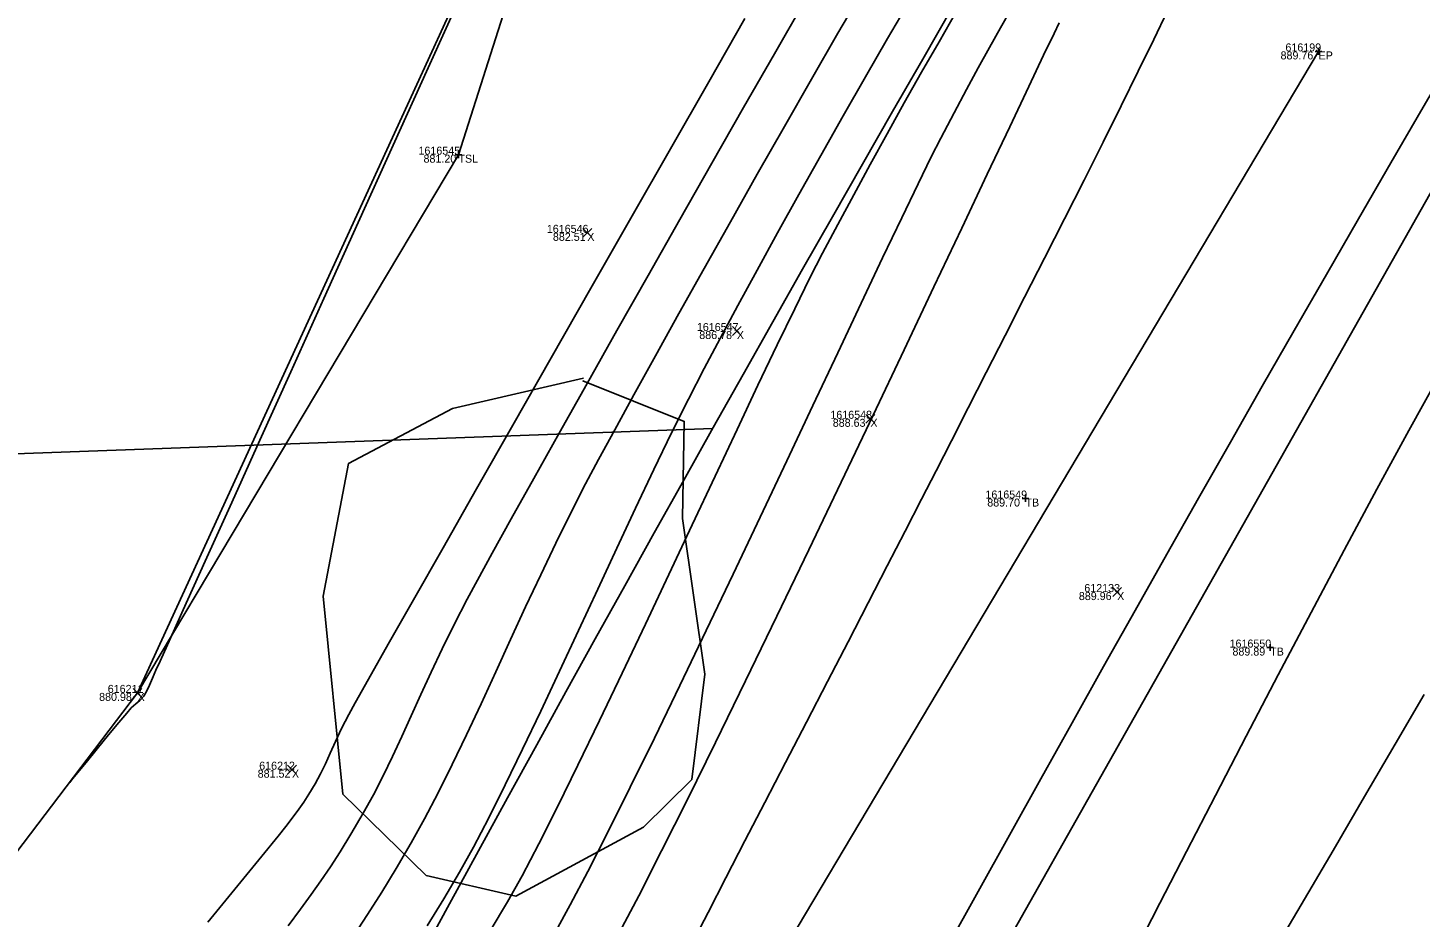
# Model space of a CAD drawing. Extents: x 1957117 to 1971063, y 701601 to 715861.
# Drawn here: x 1963562.9 to 1963623.8, y 706915.3 to 706954.2 of the extents above; entities that cross this region are included whole.
import ezdxf

# ---------------------------------------------------------------- set-up
doc = ezdxf.new("R2010")
doc.units = 0
for name, color, linetype in [('AP_X_Lights', 7, 'Continuous'), ('DT_X_Break_Line', 7, 'Continuous'), ('DT_X_Contour_Major', 7, 'Continuous'), ('DT_X_Contour_Minor', 7, 'Continuous'), ('DT_X_TIN_Hull', 7, 'Continuous'), ('DV_X_Property_Line', 7, 'Continuous'), ('GE_X_CL_20', 7, 'Continuous'), ('PM_P_Cells', 7, 'Continuous'), ('PV_P_Drive', 7, 'Continuous'), ('PV_P_Shoulder', 7, 'Continuous'), ('RS_Raster1', 7, 'Continuous'), ('RW_X_Esmt_RR', 7, 'Continuous'), ('SC_Scratch1', 7, 'Continuous'), ('SC_Shading5', 7, 'Continuous'), ('VG_X_Tree_Line_Rt', 7, 'Continuous')]:
    doc.layers.add(name, color=color, linetype=linetype)

msp = doc.modelspace()

# ---------------------------------------------------------------- linework, layer by layer
at = {"layer": 'AP_X_Lights'}
for p, q in [((1963587.192, 706945.068), (1963587.58, 706945.458)), ((1963587.192, 706945.458), (1963587.58, 706945.068)), ((1963593.731, 706940.774), (1963594.119, 706941.164)), ((1963593.731, 706941.164), (1963594.119, 706940.774)), ((1963599.57, 706936.935), (1963599.958, 706937.325)), ((1963599.57, 706937.325), (1963599.958, 706936.935)), ((1963610.358, 706929.357), (1963610.746, 706929.747)), ((1963610.358, 706929.747), (1963610.746, 706929.357)), ((1963567.529, 706924.947), (1963567.917, 706925.337)), ((1963567.529, 706925.337), (1963567.917, 706924.947)), ((1963574.28, 706921.588), (1963574.668, 706921.978)), ((1963574.28, 706921.978), (1963574.668, 706921.588))]:
    msp.add_line(p, q, dxfattribs=at)
at = {"layer": 'DT_X_Break_Line'}
msp.add_lwpolyline([(1963549.31, 706900.902), (1963567.723, 706925.142), (1963581.753, 706948.682), (1963589.114, 706971.765), (1963604.241, 706992.933), (1963630.24, 707037.886), (1963653.883, 707082.082), (1963697.483, 707112.719), (1963727.123, 707153.396), (1963737.102, 707174.095), (1963750.986, 707197.42), (1963762.997, 707214.654), (1963786.295, 707233.762), (1963816.245, 707273.278), (1963881.4, 707289.893)], dxfattribs=at)
at = {"layer": 'DT_X_Contour_Major'}
msp.add_lwpolyline([(1963601.458, 706955.373), (1963600.518, 706953.757), (1963599.553, 706952.083), (1963598.577, 706950.374), (1963597.603, 706948.652), (1963596.643, 706946.939), (1963595.709, 706945.26), (1963594.815, 706943.636), (1963593.972, 706942.091), (1963593.194, 706940.647), (1963592.492, 706939.327), (1963591.806, 706937.994), (1963591.073, 706936.514), (1963590.301, 706934.915), (1963589.499, 706933.224), (1963588.676, 706931.468), (1963587.842, 706929.675), (1963587.004, 706927.872), (1963586.172, 706926.088), (1963585.354, 706924.349), (1963584.56, 706922.683), (1963583.799, 706921.117), (1963583.078, 706919.679), (1963582.409, 706918.397), (1963581.798, 706917.298), (1963581.108, 706916.131), (1963580.389, 706914.959)], dxfattribs=at)
msp.add_lwpolyline([(1963601.458, 706955.373), (1963600.518, 706953.757), (1963599.553, 706952.083), (1963598.577, 706950.374), (1963597.603, 706948.652), (1963596.643, 706946.939), (1963595.709, 706945.26), (1963594.815, 706943.636), (1963593.972, 706942.091), (1963593.194, 706940.647), (1963592.492, 706939.327), (1963591.806, 706937.994), (1963591.073, 706936.514), (1963590.301, 706934.915), (1963589.499, 706933.224), (1963588.676, 706931.468), (1963587.842, 706929.675), (1963587.004, 706927.872), (1963586.172, 706926.088), (1963585.354, 706924.349), (1963584.56, 706922.683), (1963583.799, 706921.117), (1963583.078, 706919.679), (1963582.409, 706918.397), (1963581.798, 706917.298), (1963581.108, 706916.131), (1963580.389, 706914.959)], dxfattribs=at)
at = {"layer": 'DT_X_Contour_Minor'}
for points in [[(1963564.7, 706921.162), (1963564.755, 706921.229), (1963564.883, 706921.385), (1963565.112, 706921.664), (1963565.469, 706922.1), (1963565.961, 706922.701), (1963566.457, 706923.305), (1963566.903, 706923.846), (1963567.248, 706924.26), (1963567.441, 706924.483), (1963567.645, 706924.668), (1963567.817, 706924.805), (1963567.997, 706925.006), (1963568.13, 706925.225), (1963568.249, 706925.483), (1963568.374, 706925.784), (1963568.527, 706926.135), (1963568.708, 706926.533), (1963569.16, 706927.532), (1963569.853, 706929.065), (1963570.756, 706931.064), (1963571.84, 706933.463), (1963573.074, 706936.194), (1963574.428, 706939.191), (1963575.872, 706942.385), (1963577.374, 706945.711), (1963578.905, 706949.101), (1963580.435, 706952.487), (1963581.933, 706955.803)], [(1963564.7, 706921.162), (1963564.755, 706921.229), (1963564.883, 706921.385), (1963565.112, 706921.664), (1963565.469, 706922.1), (1963565.961, 706922.701), (1963566.457, 706923.305), (1963566.903, 706923.846), (1963567.248, 706924.26), (1963567.441, 706924.483), (1963567.645, 706924.668), (1963567.817, 706924.805), (1963567.997, 706925.006), (1963568.13, 706925.225), (1963568.249, 706925.483), (1963568.374, 706925.784), (1963568.527, 706926.135), (1963568.708, 706926.533), (1963569.16, 706927.532), (1963569.853, 706929.065), (1963570.756, 706931.064), (1963571.84, 706933.463), (1963573.074, 706936.194), (1963574.428, 706939.191), (1963575.872, 706942.385), (1963577.374, 706945.711), (1963578.905, 706949.101), (1963580.435, 706952.487), (1963581.933, 706955.803)], [(1963599.459, 706955.903), (1963598.348, 706953.991), (1963597.191, 706951.984), (1963596.009, 706949.916), (1963594.819, 706947.824), (1963593.641, 706945.74), (1963592.493, 706943.699), (1963591.395, 706941.735), (1963590.366, 706939.884), (1963589.425, 706938.179), (1963588.589, 706936.654), (1963587.88, 706935.345), (1963587.314, 706934.286), (1963586.663, 706933.017), (1963586.007, 706931.686), (1963585.349, 706930.308), (1963584.691, 706928.901), (1963584.036, 706927.481), (1963583.385, 706926.065), (1963582.74, 706924.669), (1963582.105, 706923.311), (1963581.48, 706922.007), (1963580.868, 706920.774), (1963580.272, 706919.628), (1963579.693, 706918.587), (1963579.029, 706917.459), (1963578.397, 706916.422), (1963577.784, 706915.455), (1963577.181, 706914.538)], [(1963599.459, 706955.903), (1963598.348, 706953.991), (1963597.191, 706951.984), (1963596.009, 706949.916), (1963594.819, 706947.824), (1963593.641, 706945.74), (1963592.493, 706943.699), (1963591.395, 706941.735), (1963590.366, 706939.884), (1963589.425, 706938.179), (1963588.589, 706936.654), (1963587.88, 706935.345), (1963587.314, 706934.286), (1963586.663, 706933.017), (1963586.007, 706931.686), (1963585.349, 706930.308), (1963584.691, 706928.901), (1963584.036, 706927.481), (1963583.385, 706926.065), (1963582.74, 706924.669), (1963582.105, 706923.311), (1963581.48, 706922.007), (1963580.868, 706920.774), (1963580.272, 706919.628), (1963579.693, 706918.587), (1963579.029, 706917.459), (1963578.397, 706916.422), (1963577.784, 706915.455), (1963577.181, 706914.538)], [(1963596.846, 706955.311), (1963595.566, 706953.088), (1963594.221, 706950.741), (1963592.836, 706948.313), (1963591.434, 706945.85), (1963590.041, 706943.394), (1963588.681, 706940.989), (1963587.378, 706938.678), (1963586.157, 706936.506), (1963585.043, 706934.515), (1963584.059, 706932.75), (1963583.23, 706931.254), (1963582.581, 706930.071), (1963582.137, 706929.244), (1963581.564, 706928.13), (1963581.042, 706927.066), (1963580.563, 706926.048), (1963580.115, 706925.073), (1963579.691, 706924.135), (1963579.281, 706923.232), (1963578.874, 706922.359), (1963578.463, 706921.511), (1963578.038, 706920.684), (1963577.589, 706919.876), (1963577.052, 706918.962), (1963576.584, 706918.196), (1963576.156, 706917.531), (1963575.742, 706916.92), (1963575.313, 706916.319), (1963574.842, 706915.681), (1963574.301, 706914.961)], [(1963596.846, 706955.311), (1963595.566, 706953.088), (1963594.221, 706950.741), (1963592.836, 706948.313), (1963591.434, 706945.85), (1963590.041, 706943.394), (1963588.681, 706940.989), (1963587.378, 706938.678), (1963586.157, 706936.506), (1963585.043, 706934.515), (1963584.059, 706932.75), (1963583.23, 706931.254), (1963582.581, 706930.071), (1963582.137, 706929.244), (1963581.564, 706928.13), (1963581.042, 706927.066), (1963580.563, 706926.048), (1963580.115, 706925.073), (1963579.691, 706924.135), (1963579.281, 706923.232), (1963578.874, 706922.359), (1963578.463, 706921.511), (1963578.038, 706920.684), (1963577.589, 706919.876), (1963577.052, 706918.962), (1963576.584, 706918.196), (1963576.156, 706917.531), (1963575.742, 706916.92), (1963575.313, 706916.319), (1963574.842, 706915.681), (1963574.301, 706914.961)], [(1963603.522, 706954.925), (1963602.766, 706953.621), (1963602.006, 706952.291), (1963601.248, 706950.945), (1963600.496, 706949.596), (1963599.757, 706948.252), (1963599.035, 706946.926), (1963598.338, 706945.628), (1963597.67, 706944.368), (1963597.119, 706943.293), (1963596.455, 706941.946), (1963595.693, 706940.367), (1963594.849, 706938.594), (1963593.938, 706936.664), (1963592.975, 706934.615), (1963591.976, 706932.487), (1963590.956, 706930.316), (1963589.931, 706928.142), (1963588.916, 706926.001), (1963587.927, 706923.933), (1963586.978, 706921.975), (1963586.086, 706920.166), (1963585.266, 706918.543), (1963584.533, 706917.145), (1963583.902, 706916.009), (1963583.142, 706914.731)], [(1963603.522, 706954.925), (1963602.766, 706953.621), (1963602.006, 706952.291), (1963601.248, 706950.945), (1963600.496, 706949.596), (1963599.757, 706948.252), (1963599.035, 706946.926), (1963598.338, 706945.628), (1963597.67, 706944.368), (1963597.119, 706943.293), (1963596.455, 706941.946), (1963595.693, 706940.367), (1963594.849, 706938.594), (1963593.938, 706936.664), (1963592.975, 706934.615), (1963591.976, 706932.487), (1963590.956, 706930.316), (1963589.931, 706928.142), (1963588.916, 706926.001), (1963587.927, 706923.933), (1963586.978, 706921.975), (1963586.086, 706920.166), (1963585.266, 706918.543), (1963584.533, 706917.145), (1963583.902, 706916.009), (1963583.142, 706914.731)], [(1963605.94, 706955.068), (1963605.458, 706954.229), (1963604.976, 706953.369), (1963604.483, 706952.473), (1963603.971, 706951.525), (1963603.429, 706950.509), (1963602.847, 706949.41), (1963602.427, 706948.583), (1963601.851, 706947.406), (1963601.135, 706945.919), (1963600.3, 706944.164), (1963599.361, 706942.183), (1963598.338, 706940.017), (1963597.249, 706937.708), (1963596.11, 706935.296), (1963594.941, 706932.825), (1963593.76, 706930.334), (1963592.583, 706927.867), (1963591.43, 706925.463), (1963590.318, 706923.166), (1963589.266, 706921.016), (1963588.29, 706919.055), (1963587.41, 706917.324), (1963586.643, 706915.866), (1963586.007, 706914.721)], [(1963605.94, 706955.068), (1963605.458, 706954.229), (1963604.976, 706953.369), (1963604.483, 706952.473), (1963603.971, 706951.525), (1963603.429, 706950.509), (1963602.847, 706949.41), (1963602.427, 706948.583), (1963601.851, 706947.406), (1963601.135, 706945.919), (1963600.3, 706944.164), (1963599.361, 706942.183), (1963598.338, 706940.017), (1963597.249, 706937.708), (1963596.11, 706935.296), (1963594.941, 706932.825), (1963593.76, 706930.334), (1963592.583, 706927.867), (1963591.43, 706925.463), (1963590.318, 706923.166), (1963589.266, 706921.016), (1963588.29, 706919.055), (1963587.41, 706917.324), (1963586.643, 706915.866), (1963586.007, 706914.721)], [(1963612.759, 706954.971), (1963612.156, 706953.718), (1963611.476, 706952.328), (1963610.732, 706950.824), (1963609.937, 706949.231), (1963609.104, 706947.573), (1963608.246, 706945.874), (1963607.376, 706944.158), (1963606.508, 706942.449), (1963605.653, 706940.771), (1963604.825, 706939.149), (1963604.038, 706937.606), (1963603.304, 706936.166), (1963602.636, 706934.853), (1963602.002, 706933.611), (1963601.287, 706932.217), (1963600.503, 706930.697), (1963599.666, 706929.077), (1963598.787, 706927.381), (1963597.883, 706925.636), (1963596.965, 706923.866), (1963596.048, 706922.098), (1963595.146, 706920.355), (1963594.273, 706918.665), (1963593.442, 706917.052), (1963592.667, 706915.542), (1963591.962, 706914.16)], [(1963612.759, 706954.971), (1963612.156, 706953.718), (1963611.476, 706952.328), (1963610.732, 706950.824), (1963609.937, 706949.231), (1963609.104, 706947.573), (1963608.246, 706945.874), (1963607.376, 706944.158), (1963606.508, 706942.449), (1963605.653, 706940.771), (1963604.825, 706939.149), (1963604.038, 706937.606), (1963603.304, 706936.166), (1963602.636, 706934.853), (1963602.002, 706933.611), (1963601.287, 706932.217), (1963600.503, 706930.697), (1963599.666, 706929.077), (1963598.787, 706927.381), (1963597.883, 706925.636), (1963596.965, 706923.866), (1963596.048, 706922.098), (1963595.146, 706920.355), (1963594.273, 706918.665), (1963593.442, 706917.052), (1963592.667, 706915.542), (1963591.962, 706914.16)], [(1963594.279, 706954.638), (1963592.698, 706951.872), (1963591.025, 706948.941), (1963589.295, 706945.909), (1963587.546, 706942.841), (1963585.813, 706939.801), (1963584.134, 706936.853), (1963582.545, 706934.062), (1963581.083, 706931.492), (1963579.784, 706929.207), (1963578.686, 706927.271), (1963577.825, 706925.749), (1963577.237, 706924.705), (1963576.959, 706924.203), (1963576.642, 706923.578), (1963576.378, 706923.018), (1963576.148, 706922.511), (1963575.934, 706922.043), (1963575.719, 706921.598), (1963575.484, 706921.164), (1963575.217, 706920.714), (1963574.993, 706920.363), (1963574.775, 706920.05), (1963574.526, 706919.715), (1963574.211, 706919.295), (1963573.877, 706918.878), (1963573.155, 706917.994), (1963572.107, 706916.717), (1963570.793, 706915.12)], [(1963594.279, 706954.638), (1963592.698, 706951.872), (1963591.025, 706948.941), (1963589.295, 706945.909), (1963587.546, 706942.841), (1963585.813, 706939.801), (1963584.134, 706936.853), (1963582.545, 706934.062), (1963581.083, 706931.492), (1963579.784, 706929.207), (1963578.686, 706927.271), (1963577.825, 706925.749), (1963577.237, 706924.705), (1963576.959, 706924.203), (1963576.642, 706923.578), (1963576.378, 706923.018), (1963576.148, 706922.511), (1963575.934, 706922.043), (1963575.719, 706921.598), (1963575.484, 706921.164), (1963575.217, 706920.714), (1963574.993, 706920.363), (1963574.775, 706920.05), (1963574.526, 706919.715), (1963574.211, 706919.295), (1963573.877, 706918.878), (1963573.155, 706917.994), (1963572.107, 706916.717), (1963570.793, 706915.12)], [(1963608.025, 706954.451), (1963607.794, 706953.983), (1963607.34, 706953.034), (1963606.687, 706951.657), (1963605.858, 706949.903), (1963604.875, 706947.824), (1963603.762, 706945.471), (1963602.544, 706942.896), (1963601.242, 706940.15), (1963599.88, 706937.285), (1963598.482, 706934.353), (1963597.071, 706931.404), (1963595.671, 706928.491), (1963594.303, 706925.666), (1963592.993, 706922.979), (1963591.763, 706920.483), (1963590.636, 706918.228), (1963589.637, 706916.267), (1963588.787, 706914.651)], [(1963608.025, 706954.451), (1963607.794, 706953.983), (1963607.34, 706953.034), (1963606.687, 706951.657), (1963605.858, 706949.903), (1963604.875, 706947.824), (1963603.762, 706945.471), (1963602.544, 706942.896), (1963601.242, 706940.15), (1963599.88, 706937.285), (1963598.482, 706934.353), (1963597.071, 706931.404), (1963595.671, 706928.491), (1963594.303, 706925.666), (1963592.993, 706922.979), (1963591.763, 706920.483), (1963590.636, 706918.228), (1963589.637, 706916.267), (1963588.787, 706914.651)], [(1963611.381, 706913.912), (1963612.424, 706915.943), (1963613.59, 706918.208), (1963614.855, 706920.66), (1963616.199, 706923.251), (1963617.598, 706925.933), (1963619.03, 706928.659), (1963620.474, 706931.381), (1963621.906, 706934.051), (1963623.306, 706936.621), (1963624.649, 706939.044)], [(1963611.381, 706913.912), (1963612.424, 706915.943), (1963613.59, 706918.208), (1963614.855, 706920.66), (1963616.199, 706923.251), (1963617.598, 706925.933), (1963619.03, 706928.659), (1963620.474, 706931.381), (1963621.906, 706934.051), (1963623.306, 706936.621), (1963624.649, 706939.044)], [(1963617.22, 706913.52), (1963618.6, 706915.877), (1963619.992, 706918.256), (1963621.371, 706920.612), (1963622.709, 706922.898), (1963623.979, 706925.071)], [(1963617.22, 706913.52), (1963618.6, 706915.877), (1963619.992, 706918.256), (1963621.371, 706920.612), (1963622.709, 706922.898), (1963623.979, 706925.071)]]:
    msp.add_lwpolyline(points, dxfattribs=at)
at = {"layer": 'DT_X_TIN_Hull'}
msp.add_lwpolyline([(1963703.286, 707168.809), (1963648.079, 707085.514), (1963621.011, 707043.83), (1963593.877, 706999.304), (1963589.114, 706971.765), (1963567.723, 706925.142), (1963549.31, 706900.902), (1963528.347, 706884.461), (1963517.147, 706862.571), (1963523.867, 706855.857), (1963523.011, 706853.339), (1963521.692, 706850.009), (1963519.369, 706846.113), (1963518.594, 706843.545), (1963516.406, 706840.496), (1963508.17, 706822.684), (1963495.509, 706817.37), (1963480.654, 706774.214)], dxfattribs=at)
at = {"layer": 'DV_X_Property_Line'}
msp.add_line((1959596.843, 706790.668), (1963592.871, 706936.708), dxfattribs=at)
at = {"layer": 'GE_X_CL_20'}
msp.add_arc((1965275.353, 705991.399), 1909.859, 144.852303, 166.495347, dxfattribs=at)
at = {"layer": 'PM_P_Cells'}
for points in [[(1963619.36, 706953.198), (1963593.869, 706910.337), (1963579.027, 706882.479), (1963578.972, 706882.375)], [(1963625.675, 706949.531), (1963601.279, 706906.336), (1963586.287, 706879.07), (1963586.177, 706878.889)]]:
    msp.add_lwpolyline(points, dxfattribs=at)
at = {"layer": 'PV_P_Drive'}
for p, q in [((1963619.214, 706953.198), (1963619.506, 706953.198)), ((1963619.36, 706953.344), (1963619.36, 706953.052)), ((1963619.36, 706953.198), (1963619.36, 706953.198)), ((1963581.753, 706948.828), (1963581.753, 706948.536)), ((1963581.607, 706948.682), (1963581.899, 706948.682)), ((1963581.753, 706948.682), (1963581.753, 706948.682)), ((1963606.398, 706933.643), (1963606.69, 706933.643)), ((1963606.544, 706933.789), (1963606.544, 706933.497)), ((1963606.544, 706933.643), (1963606.544, 706933.643)), ((1963617.097, 706927.124), (1963617.389, 706927.124)), ((1963617.243, 706927.27), (1963617.243, 706926.978)), ((1963617.243, 706927.124), (1963617.243, 706927.124))]:
    msp.add_line(p, q, dxfattribs=at)
at = {"layer": 'RW_X_Esmt_RR'}
for radius, end in [(1929.859, 154.913686), (1879.859, 166.495347)]:
    msp.add_arc((1965275.353, 705991.399), radius, 144.852303, end, dxfattribs=at)
at = {"layer": 'SC_Shading5'}
for points in [[(1963589.678, 706586.994), (1963626.625, 706689.548), (1963651.76, 706746.832), (1963668.09, 706778.596), (1963682.768, 706805.402), (1963734.424, 706911.594), (1963826.849, 707116.717), (1963877.258, 707215.645), (1963964.981, 707354.472), (1964070.526, 707509.355), (1964132.574, 707601.994), (1964163.9, 707642.169), (1964191.2, 707685.167), (1964278.98, 707807.131), (1964326.11, 707874.364), (1964396.427, 707968.962), (1964508.519, 708133.679), (1964655.588, 708336.552), (1964745.319, 708429.172), (1964840.327, 708522.317), (1964988.178, 708660.245), (1965089.796, 708739.041), (1965251.743, 708835.216), (1965415.807, 708922.048), (1965866.2, 709149.38), (1966173.543, 709294.131), (1966283.627, 709338.196), (1966534.003, 709419.214), (1966689.084, 709471.266), (1967008.468, 709641.817), (1967166.677, 709750.124), (1967422.113, 709931.083), (1967818.707, 710198.831), (1968187.021, 710459.852), (1968360.589, 710592.493), (1968496.543, 710707.847), (1968606.427, 710809.378), (1968733.391, 710937.091), (1968807.28, 711025.4), (1968843.008, 711077.094), (1968863.233, 711106.099), (1968909.747, 711171.311), (1968974.133, 711279.559), (1969130.932, 711546.915), (1969247.433, 711744.686), (1969402.714, 712016.424), (1969505.287, 712191.789), (1969666.311, 712460.805), (1969771.586, 712639.896), (1969880.058, 712820.917), (1969964.994, 712955.706), (1969990.005, 713000.084), (1970030.065, 713068.479)], [(1963609.915, 706579.703), (1963646.615, 706681.572), (1963671.193, 706737.585), (1963687.092, 706768.511), (1963701.884, 706795.526), (1963753.906, 706902.469), (1963846.249, 707107.41), (1963895.973, 707204.994), (1963982.966, 707342.667), (1964088.35, 707497.312), (1964150.015, 707589.379), (1964181.502, 707629.761), (1964209.024, 707673.109), (1964296.517, 707794.674), (1964343.552, 707861.772), (1964413.958, 707956.489), (1964526.123, 708121.313), (1964672.104, 708322.686), (1964760.576, 708414.006), (1964855.195, 708506.77), (1965002.134, 708643.847), (1965101.925, 708721.226), (1965262.272, 708816.451), (1965425.685, 708902.939), (1965875.63, 709130.044), (1966182.13, 709274.398), (1966290.944, 709317.954), (1966540.737, 709398.785), (1966697.632, 709451.445), (1967019.644, 709623.399), (1967178.971, 709732.471), (1967434.35, 709913.39), (1967830.945, 710181.14), (1968199.774, 710442.525), (1968374.086, 710575.735), (1968510.806, 710691.739), (1968621.36, 710793.889), (1968749.296, 710922.58), (1968824.413, 711012.355), (1968860.678, 711064.827), (1968880.812, 711093.701), (1968927.778, 711159.547), (1968992.655, 711268.62), (1969149.476, 711536.015), (1969266.039, 711733.891), (1969421.336, 712005.657), (1969523.8, 712180.835), (1969684.812, 712449.831), (1969790.084, 712628.917), (1969898.385, 712809.653), (1969983.474, 712944.685), (1970008.657, 712989.367), (1970048.626, 713057.607)]]:
    msp.add_spline(points, degree=3, dxfattribs=at)
at = {"layer": 'VG_X_Tree_Line_Rt'}
msp.add_lwpolyline([(1963587.224, 706938.91), (1963581.498, 706937.585), (1963576.953, 706935.178), (1963575.844, 706929.368), (1963576.698, 706920.715), (1963580.345, 706917.159), (1963584.269, 706916.245), (1963589.844, 706919.263), (1963591.956, 706921.353), (1963592.523, 706925.957), (1963591.545, 706932.765), (1963591.625, 706937.014), (1963587.189, 706938.791), (1963587.189, 706938.791)], dxfattribs=at)

# ---------------------------------------------------------------- texts
at = {"layer": 'PV_P_Shoulder'}
for s, p in [('889.76', (1963617.698, 706952.848)), ('881.20', (1963580.226, 706948.332)), ('882.51', (1963585.883, 706944.913)), ('886.78', (1963592.283, 706940.619)), ('888.63', (1963598.119, 706936.78)), ('889.70', (1963604.874, 706933.293)), ('889.96', (1963608.879, 706929.202)), ('889.89', (1963615.595, 706926.774)), ('880.98', (1963566.042, 706924.792)), ('881.52', (1963572.975, 706921.433))]:
    msp.add_text(s, height=0.35, dxfattribs=at).set_placement(p)
at = {"layer": 'RS_Raster1'}
for s, p in [('616199', (1963617.911, 706953.198)), ('1616545', (1963580.006, 706948.682)), ('1616546', (1963585.617, 706945.263)), ('1616547', (1963592.178, 706940.969)), ('1616548', (1963598.014, 706937.13)), ('1616549', (1963604.794, 706933.643)), ('612133', (1963609.117, 706929.552)), ('1616550', (1963615.469, 706927.124)), ('616211', (1963566.419, 706925.142)), ('616212', (1963573.041, 706921.783))]:
    msp.add_text(s, height=0.35, dxfattribs=at).set_placement(p)
at = {"layer": 'SC_Scratch1'}
for s, p in [('EP', (1963619.36, 706952.848)), ('TSL', (1963581.753, 706948.332)), ('X', (1963587.386, 706944.913)), ('X', (1963593.925, 706940.619)), ('X', (1963599.764, 706936.78)), ('TB', (1963606.544, 706933.293)), ('X', (1963610.552, 706929.202)), ('TB', (1963617.243, 706926.774)), ('X', (1963567.723, 706924.792)), ('X', (1963574.474, 706921.433))]:
    msp.add_text(s, height=0.35, dxfattribs=at).set_placement(p)

doc.saveas('drawing.dxf')
